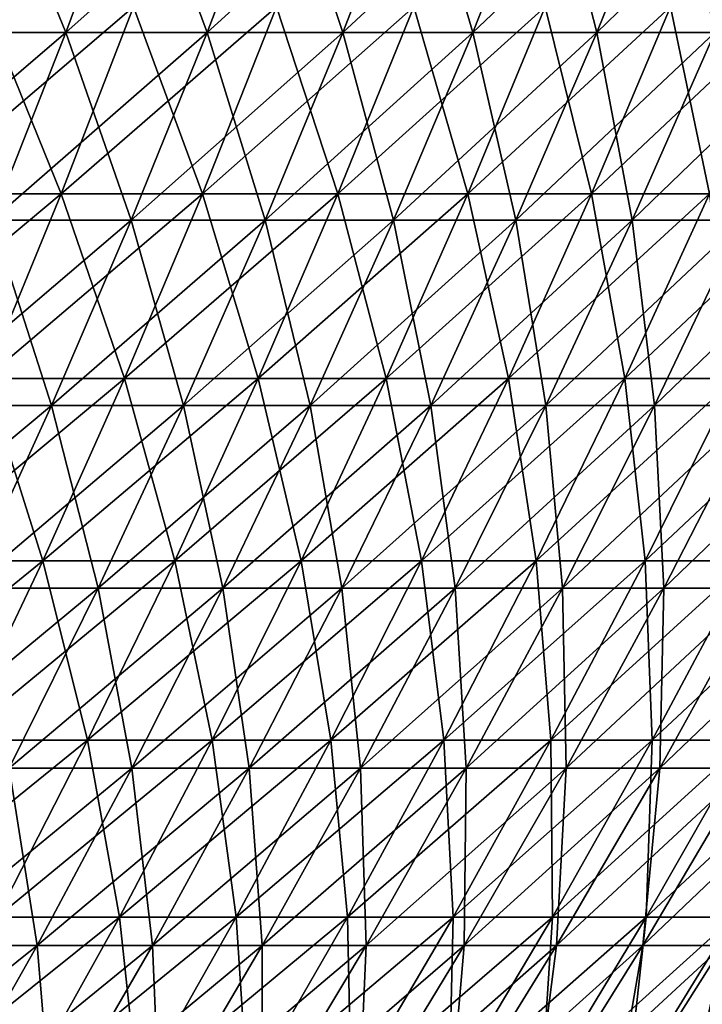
# Model space of a CAD drawing. Header units: millimetres. Extents: x -250 to 250, y 3898 to 4150.
# Tile 532 of 558: x 172 to 192, y 4012 to 4041. Entities that reach past the tile are written whole.
import ezdxf

# ---------------------------------------------------------------- set-up
doc = ezdxf.new("R2010")
doc.units = ezdxf.units.MM
doc.header["$LTSCALE"] = 5.599365
for name, color, linetype in [('2', 7, 'CONTINUOUS'), ('3', 7, 'CONTINUOUS'), ('4', 7, 'CONTINUOUS'), ('5', 7, 'CONTINUOUS')]:
    doc.layers.add(name, color=color, linetype=linetype)

msp = doc.modelspace()

# ---------------------------------------------------------------- linework, layer by layer
at = {"layer": '2', "color": 251, "linetype": 'Continuous', "true_color": 0x504f50}
for points in [[(173.31, 4035.92, -139.462), (168.933, 4035.92, -144.733), (175.472, 4041.504, -141.202), (173.31, 4035.92, -139.462)], [(175.472, 4041.504, -141.202), (168.933, 4035.92, -144.733), (171.041, 4041.504, -146.539), (175.472, 4041.504, -141.202)], [(177.522, 4035.92, -134.059), (173.31, 4035.92, -139.462), (179.737, 4041.504, -135.731), (177.522, 4035.92, -134.059)], [(179.737, 4041.504, -135.731), (173.31, 4035.92, -139.462), (175.472, 4041.504, -141.202), (179.737, 4041.504, -135.731)], [(181.566, 4035.92, -128.528), (177.522, 4035.92, -134.059), (183.832, 4041.504, -130.132), (181.566, 4035.92, -128.528)], [(183.832, 4041.504, -130.132), (177.522, 4035.92, -134.059), (179.737, 4041.504, -135.731), (183.832, 4041.504, -130.132)], [(185.438, 4035.92, -122.876), (181.566, 4035.92, -128.528), (187.752, 4041.504, -124.409), (185.438, 4035.92, -122.876)], [(187.752, 4041.504, -124.409), (181.566, 4035.92, -128.528), (183.832, 4041.504, -130.132), (187.752, 4041.504, -124.409)], [(189.134, 4035.92, -117.107), (185.438, 4035.92, -122.876), (191.494, 4041.504, -118.568), (189.134, 4035.92, -117.107)], [(191.494, 4041.504, -118.568), (185.438, 4035.92, -122.876), (187.752, 4041.504, -124.409), (191.494, 4041.504, -118.568)], [(192.651, 4035.92, -111.227), (189.134, 4035.92, -117.107), (195.055, 4041.504, -112.615), (192.651, 4035.92, -111.227)], [(195.055, 4041.504, -112.615), (189.134, 4035.92, -117.107), (191.494, 4041.504, -118.568), (195.055, 4041.504, -112.615)], [(171.039, 4030.408, -137.635), (166.72, 4030.408, -142.837), (173.31, 4035.92, -139.462), (171.039, 4030.408, -137.635)], [(173.31, 4035.92, -139.462), (166.72, 4030.408, -142.837), (168.933, 4035.92, -144.733), (173.31, 4035.92, -139.462)], [(175.197, 4030.408, -132.302), (171.039, 4030.408, -137.635), (177.522, 4035.92, -134.059), (175.197, 4030.408, -132.302)], [(177.522, 4035.92, -134.059), (171.039, 4030.408, -137.635), (173.31, 4035.92, -139.462), (177.522, 4035.92, -134.059)], [(179.188, 4030.408, -126.844), (175.197, 4030.408, -132.302), (181.566, 4035.92, -128.528), (179.188, 4030.408, -126.844)], [(181.566, 4035.92, -128.528), (175.197, 4030.408, -132.302), (177.522, 4035.92, -134.059), (181.566, 4035.92, -128.528)], [(183.009, 4030.408, -121.266), (179.188, 4030.408, -126.844), (185.438, 4035.92, -122.876), (183.009, 4030.408, -121.266)], [(185.438, 4035.92, -122.876), (179.188, 4030.408, -126.844), (181.566, 4035.92, -128.528), (185.438, 4035.92, -122.876)], [(186.657, 4030.408, -115.573), (183.009, 4030.408, -121.266), (189.134, 4035.92, -117.107), (186.657, 4030.408, -115.573)], [(189.134, 4035.92, -117.107), (183.009, 4030.408, -121.266), (185.438, 4035.92, -122.876), (189.134, 4035.92, -117.107)], [(190.127, 4030.408, -109.77), (186.657, 4030.408, -115.573), (192.651, 4035.92, -111.227), (190.127, 4030.408, -109.77)], [(192.651, 4035.92, -111.227), (186.657, 4030.408, -115.573), (189.134, 4035.92, -117.107), (192.651, 4035.92, -111.227)], [(193.417, 4030.408, -103.863), (190.127, 4030.408, -109.77), (195.985, 4035.92, -105.242), (193.417, 4030.408, -103.863)], [(195.985, 4035.92, -105.242), (190.127, 4030.408, -109.77), (192.651, 4035.92, -111.227), (195.985, 4035.92, -105.242)], [(172.762, 4024.971, -130.464), (168.663, 4024.971, -135.722), (175.197, 4030.408, -132.302), (172.762, 4024.971, -130.464)], [(175.197, 4030.408, -132.302), (168.663, 4024.971, -135.722), (171.039, 4030.408, -137.635), (175.197, 4030.408, -132.302)], [(176.698, 4024.971, -125.082), (172.762, 4024.971, -130.464), (179.188, 4030.408, -126.844), (176.698, 4024.971, -125.082)], [(179.188, 4030.408, -126.844), (172.762, 4024.971, -130.464), (175.197, 4030.408, -132.302), (179.188, 4030.408, -126.844)], [(180.466, 4024.971, -119.581), (176.698, 4024.971, -125.082), (183.009, 4030.408, -121.266), (180.466, 4024.971, -119.581)], [(183.009, 4030.408, -121.266), (176.698, 4024.971, -125.082), (179.188, 4030.408, -126.844), (183.009, 4030.408, -121.266)], [(184.063, 4024.971, -113.967), (180.466, 4024.971, -119.581), (186.657, 4030.408, -115.573), (184.063, 4024.971, -113.967)], [(186.657, 4030.408, -115.573), (180.466, 4024.971, -119.581), (183.009, 4030.408, -121.266), (186.657, 4030.408, -115.573)], [(187.485, 4024.971, -108.245), (184.063, 4024.971, -113.967), (190.127, 4030.408, -109.77), (187.485, 4024.971, -108.245)], [(190.127, 4030.408, -109.77), (184.063, 4024.971, -113.967), (186.657, 4030.408, -115.573), (190.127, 4030.408, -109.77)], [(190.73, 4024.971, -102.42), (187.485, 4024.971, -108.245), (193.417, 4030.408, -103.863), (190.73, 4024.971, -102.42)], [(193.417, 4030.408, -103.863), (187.485, 4024.971, -108.245), (190.127, 4030.408, -109.77), (193.417, 4030.408, -103.863)], [(193.793, 4024.971, -96.498), (190.73, 4024.971, -102.42), (196.524, 4030.408, -97.857), (193.793, 4024.971, -96.498)], [(196.524, 4030.408, -97.857), (190.73, 4024.971, -102.42), (193.417, 4030.408, -103.863), (196.524, 4030.408, -97.857)], [(170.22, 4019.611, -128.544), (166.181, 4019.611, -133.725), (172.762, 4024.971, -130.464), (170.22, 4019.611, -128.544)], [(172.762, 4024.971, -130.464), (166.181, 4019.611, -133.725), (168.663, 4024.971, -135.722), (172.762, 4024.971, -130.464)], [(174.098, 4019.611, -123.241), (170.22, 4019.611, -128.544), (176.698, 4024.971, -125.082), (174.098, 4019.611, -123.241)], [(176.698, 4024.971, -125.082), (170.22, 4019.611, -128.544), (172.762, 4024.971, -130.464), (176.698, 4024.971, -125.082)], [(177.811, 4019.611, -117.822), (174.098, 4019.611, -123.241), (180.466, 4024.971, -119.581), (177.811, 4019.611, -117.822)], [(180.466, 4024.971, -119.581), (174.098, 4019.611, -123.241), (176.698, 4024.971, -125.082), (180.466, 4024.971, -119.581)], [(181.355, 4019.611, -112.29), (177.811, 4019.611, -117.822), (184.063, 4024.971, -113.967), (181.355, 4019.611, -112.29)], [(184.063, 4024.971, -113.967), (177.811, 4019.611, -117.822), (180.466, 4024.971, -119.581), (184.063, 4024.971, -113.967)], [(184.727, 4019.611, -106.652), (181.355, 4019.611, -112.29), (187.485, 4024.971, -108.245), (184.727, 4019.611, -106.652)], [(187.485, 4024.971, -108.245), (181.355, 4019.611, -112.29), (184.063, 4024.971, -113.967), (187.485, 4024.971, -108.245)], [(187.923, 4019.611, -100.913), (184.727, 4019.611, -106.652), (190.73, 4024.971, -102.42), (187.923, 4019.611, -100.913)], [(190.73, 4024.971, -102.42), (184.727, 4019.611, -106.652), (187.485, 4024.971, -108.245), (190.73, 4024.971, -102.42)], [(190.942, 4019.611, -95.078), (187.923, 4019.611, -100.913), (193.793, 4024.971, -96.498), (190.942, 4019.611, -95.078)], [(193.793, 4024.971, -96.498), (187.923, 4019.611, -100.913), (190.73, 4024.971, -102.42), (193.793, 4024.971, -96.498)], [(193.779, 4019.611, -89.153), (190.942, 4019.611, -95.078), (196.673, 4024.971, -90.484), (193.779, 4019.611, -89.153)], [(196.673, 4024.971, -90.484), (190.942, 4019.611, -95.078), (193.793, 4024.971, -96.498), (196.673, 4024.971, -90.484)], [(171.39, 4014.332, -121.324), (167.572, 4014.332, -126.545), (174.098, 4019.611, -123.241), (171.39, 4014.332, -121.324)], [(174.098, 4019.611, -123.241), (167.572, 4014.332, -126.545), (170.22, 4019.611, -128.544), (174.098, 4019.611, -123.241)], [(175.045, 4014.332, -115.989), (171.39, 4014.332, -121.324), (177.811, 4019.611, -117.822), (175.045, 4014.332, -115.989)], [(177.811, 4019.611, -117.822), (171.39, 4014.332, -121.324), (174.098, 4019.611, -123.241), (177.811, 4019.611, -117.822)], [(178.534, 4014.332, -110.543), (175.045, 4014.332, -115.989), (181.355, 4019.611, -112.29), (178.534, 4014.332, -110.543)], [(181.355, 4019.611, -112.29), (175.045, 4014.332, -115.989), (177.811, 4019.611, -117.822), (181.355, 4019.611, -112.29)], [(181.853, 4014.332, -104.993), (178.534, 4014.332, -110.543), (184.727, 4019.611, -106.652), (181.853, 4014.332, -104.993)], [(184.727, 4019.611, -106.652), (178.534, 4014.332, -110.543), (181.355, 4019.611, -112.29), (184.727, 4019.611, -106.652)], [(185, 4014.332, -99.343), (181.853, 4014.332, -104.993), (187.923, 4019.611, -100.913), (185, 4014.332, -99.343)], [(187.923, 4019.611, -100.913), (181.853, 4014.332, -104.993), (184.727, 4019.611, -106.652), (187.923, 4019.611, -100.913)], [(187.972, 4014.332, -93.599), (185, 4014.332, -99.343), (190.942, 4019.611, -95.078), (187.972, 4014.332, -93.599)], [(190.942, 4019.611, -95.078), (185, 4014.332, -99.343), (187.923, 4019.611, -100.913), (190.942, 4019.611, -95.078)], [(190.765, 4014.332, -87.766), (187.972, 4014.332, -93.599), (193.779, 4019.611, -89.153), (190.765, 4014.332, -87.766)], [(193.779, 4019.611, -89.153), (187.972, 4014.332, -93.599), (190.942, 4019.611, -95.078), (193.779, 4019.611, -89.153)], [(193.377, 4014.332, -81.85), (190.765, 4014.332, -87.766), (196.433, 4019.611, -83.143), (193.377, 4014.332, -81.85)], [(196.433, 4019.611, -83.143), (190.765, 4014.332, -87.766), (193.779, 4019.611, -89.153), (196.433, 4019.611, -83.143)], [(172.17, 4009.137, -114.084), (168.575, 4009.137, -119.332), (175.045, 4014.332, -115.989), (172.17, 4009.137, -114.084)], [(175.045, 4014.332, -115.989), (168.575, 4009.137, -119.332), (171.39, 4014.332, -121.324), (175.045, 4014.332, -115.989)], [(175.602, 4009.137, -108.728), (172.17, 4009.137, -114.084), (178.534, 4014.332, -110.543), (175.602, 4009.137, -108.728)], [(178.534, 4014.332, -110.543), (172.17, 4009.137, -114.084), (175.045, 4014.332, -115.989), (178.534, 4014.332, -110.543)], [(178.867, 4009.137, -103.269), (175.602, 4009.137, -108.728), (181.853, 4014.332, -104.993), (178.867, 4009.137, -103.269)], [(181.853, 4014.332, -104.993), (175.602, 4009.137, -108.728), (178.534, 4014.332, -110.543), (181.853, 4014.332, -104.993)], [(181.962, 4009.137, -97.711), (178.867, 4009.137, -103.269), (185, 4014.332, -99.343), (181.962, 4009.137, -97.711)], [(185, 4014.332, -99.343), (178.867, 4009.137, -103.269), (181.853, 4014.332, -104.993), (185, 4014.332, -99.343)], [(184.885, 4009.137, -92.062), (181.962, 4009.137, -97.711), (187.972, 4014.332, -93.599), (184.885, 4009.137, -92.062)], [(187.972, 4014.332, -93.599), (181.962, 4009.137, -97.711), (185, 4014.332, -99.343), (187.972, 4014.332, -93.599)], [(187.632, 4009.137, -86.324), (184.885, 4009.137, -92.062), (190.765, 4014.332, -87.766), (187.632, 4009.137, -86.324)], [(190.765, 4014.332, -87.766), (184.885, 4009.137, -92.062), (187.972, 4014.332, -93.599), (190.765, 4014.332, -87.766)], [(190.201, 4009.137, -80.505), (187.632, 4009.137, -86.324), (193.377, 4014.332, -81.85), (190.201, 4009.137, -80.505)], [(193.377, 4014.332, -81.85), (187.632, 4009.137, -86.324), (190.765, 4014.332, -87.766), (193.377, 4014.332, -81.85)], [(192.59, 4009.137, -74.61), (190.201, 4009.137, -80.505), (195.806, 4014.332, -75.856), (192.59, 4009.137, -74.61)], [(195.806, 4014.332, -75.856), (190.201, 4009.137, -80.505), (193.377, 4014.332, -81.85), (195.806, 4014.332, -75.856)]]:
    msp.add_3dface(points, dxfattribs=at)
at = {"layer": '3', "color": 251, "linetype": 'Continuous', "true_color": 0x504f50}
for points in [[(168.933, 4035.92, 144.733), (173.31, 4035.92, 139.462), (171.041, 4041.504, 146.539), (168.933, 4035.92, 144.733)], [(171.041, 4041.504, 146.539), (173.31, 4035.92, 139.462), (175.472, 4041.504, 141.202), (171.041, 4041.504, 146.539)], [(173.31, 4035.92, 139.462), (177.522, 4035.92, 134.059), (175.472, 4041.504, 141.202), (173.31, 4035.92, 139.462)], [(175.472, 4041.504, 141.202), (177.522, 4035.92, 134.059), (179.737, 4041.504, 135.731), (175.472, 4041.504, 141.202)], [(177.522, 4035.92, 134.059), (181.566, 4035.92, 128.528), (179.737, 4041.504, 135.731), (177.522, 4035.92, 134.059)], [(179.737, 4041.504, 135.731), (181.566, 4035.92, 128.528), (183.832, 4041.504, 130.132), (179.737, 4041.504, 135.731)], [(181.566, 4035.92, 128.528), (185.438, 4035.92, 122.876), (183.832, 4041.504, 130.132), (181.566, 4035.92, 128.528)], [(183.832, 4041.504, 130.132), (185.438, 4035.92, 122.876), (187.752, 4041.504, 124.409), (183.832, 4041.504, 130.132)], [(185.438, 4035.92, 122.876), (189.134, 4035.92, 117.107), (187.752, 4041.504, 124.409), (185.438, 4035.92, 122.876)], [(187.752, 4041.504, 124.409), (189.134, 4035.92, 117.107), (191.494, 4041.504, 118.568), (187.752, 4041.504, 124.409)], [(189.134, 4035.92, 117.107), (192.651, 4035.92, 111.227), (191.494, 4041.504, 118.568), (189.134, 4035.92, 117.107)], [(191.494, 4041.504, 118.568), (192.651, 4035.92, 111.227), (195.055, 4041.504, 112.615), (191.494, 4041.504, 118.568)], [(168.933, 4035.92, 144.733), (171.039, 4030.408, 137.635), (173.31, 4035.92, 139.462), (168.933, 4035.92, 144.733)], [(171.039, 4030.408, 137.635), (175.197, 4030.408, 132.302), (173.31, 4035.92, 139.462), (171.039, 4030.408, 137.635)], [(173.31, 4035.92, 139.462), (175.197, 4030.408, 132.302), (177.522, 4035.92, 134.059), (173.31, 4035.92, 139.462)], [(175.197, 4030.408, 132.302), (179.188, 4030.408, 126.844), (177.522, 4035.92, 134.059), (175.197, 4030.408, 132.302)], [(177.522, 4035.92, 134.059), (179.188, 4030.408, 126.844), (181.566, 4035.92, 128.528), (177.522, 4035.92, 134.059)], [(179.188, 4030.408, 126.844), (183.009, 4030.408, 121.266), (181.566, 4035.92, 128.528), (179.188, 4030.408, 126.844)], [(181.566, 4035.92, 128.528), (183.009, 4030.408, 121.266), (185.438, 4035.92, 122.876), (181.566, 4035.92, 128.528)], [(183.009, 4030.408, 121.266), (186.657, 4030.408, 115.573), (185.438, 4035.92, 122.876), (183.009, 4030.408, 121.266)], [(185.438, 4035.92, 122.876), (186.657, 4030.408, 115.573), (189.134, 4035.92, 117.107), (185.438, 4035.92, 122.876)], [(186.657, 4030.408, 115.573), (190.127, 4030.408, 109.77), (189.134, 4035.92, 117.107), (186.657, 4030.408, 115.573)], [(189.134, 4035.92, 117.107), (190.127, 4030.408, 109.77), (192.651, 4035.92, 111.227), (189.134, 4035.92, 117.107)], [(190.127, 4030.408, 109.77), (193.417, 4030.408, 103.863), (192.651, 4035.92, 111.227), (190.127, 4030.408, 109.77)], [(168.663, 4024.971, 135.722), (172.762, 4024.971, 130.464), (171.039, 4030.408, 137.635), (168.663, 4024.971, 135.722)], [(171.039, 4030.408, 137.635), (172.762, 4024.971, 130.464), (175.197, 4030.408, 132.302), (171.039, 4030.408, 137.635)], [(172.762, 4024.971, 130.464), (176.698, 4024.971, 125.082), (175.197, 4030.408, 132.302), (172.762, 4024.971, 130.464)], [(175.197, 4030.408, 132.302), (176.698, 4024.971, 125.082), (179.188, 4030.408, 126.844), (175.197, 4030.408, 132.302)], [(176.698, 4024.971, 125.082), (180.466, 4024.971, 119.581), (179.188, 4030.408, 126.844), (176.698, 4024.971, 125.082)], [(179.188, 4030.408, 126.844), (180.466, 4024.971, 119.581), (183.009, 4030.408, 121.266), (179.188, 4030.408, 126.844)], [(180.466, 4024.971, 119.581), (184.063, 4024.971, 113.967), (183.009, 4030.408, 121.266), (180.466, 4024.971, 119.581)], [(183.009, 4030.408, 121.266), (184.063, 4024.971, 113.967), (186.657, 4030.408, 115.573), (183.009, 4030.408, 121.266)], [(184.063, 4024.971, 113.967), (187.485, 4024.971, 108.245), (186.657, 4030.408, 115.573), (184.063, 4024.971, 113.967)], [(186.657, 4030.408, 115.573), (187.485, 4024.971, 108.245), (190.127, 4030.408, 109.77), (186.657, 4030.408, 115.573)], [(187.485, 4024.971, 108.245), (190.73, 4024.971, 102.42), (190.127, 4030.408, 109.77), (187.485, 4024.971, 108.245)], [(190.127, 4030.408, 109.77), (190.73, 4024.971, 102.42), (193.417, 4030.408, 103.863), (190.127, 4030.408, 109.77)], [(190.73, 4024.971, 102.42), (193.793, 4024.971, 96.498), (193.417, 4030.408, 103.863), (190.73, 4024.971, 102.42)], [(168.663, 4024.971, 135.722), (170.22, 4019.611, 128.544), (172.762, 4024.971, 130.464), (168.663, 4024.971, 135.722)], [(170.22, 4019.611, 128.544), (174.098, 4019.611, 123.241), (172.762, 4024.971, 130.464), (170.22, 4019.611, 128.544)], [(172.762, 4024.971, 130.464), (174.098, 4019.611, 123.241), (176.698, 4024.971, 125.082), (172.762, 4024.971, 130.464)], [(174.098, 4019.611, 123.241), (177.811, 4019.611, 117.822), (176.698, 4024.971, 125.082), (174.098, 4019.611, 123.241)], [(176.698, 4024.971, 125.082), (177.811, 4019.611, 117.822), (180.466, 4024.971, 119.581), (176.698, 4024.971, 125.082)], [(177.811, 4019.611, 117.822), (181.355, 4019.611, 112.29), (180.466, 4024.971, 119.581), (177.811, 4019.611, 117.822)], [(180.466, 4024.971, 119.581), (181.355, 4019.611, 112.29), (184.063, 4024.971, 113.967), (180.466, 4024.971, 119.581)], [(181.355, 4019.611, 112.29), (184.727, 4019.611, 106.652), (184.063, 4024.971, 113.967), (181.355, 4019.611, 112.29)], [(184.063, 4024.971, 113.967), (184.727, 4019.611, 106.652), (187.485, 4024.971, 108.245), (184.063, 4024.971, 113.967)], [(184.727, 4019.611, 106.652), (187.923, 4019.611, 100.913), (187.485, 4024.971, 108.245), (184.727, 4019.611, 106.652)], [(187.485, 4024.971, 108.245), (187.923, 4019.611, 100.913), (190.73, 4024.971, 102.42), (187.485, 4024.971, 108.245)], [(187.923, 4019.611, 100.913), (190.942, 4019.611, 95.078), (190.73, 4024.971, 102.42), (187.923, 4019.611, 100.913)], [(190.73, 4024.971, 102.42), (190.942, 4019.611, 95.078), (193.793, 4024.971, 96.498), (190.73, 4024.971, 102.42)], [(190.942, 4019.611, 95.078), (193.779, 4019.611, 89.153), (193.793, 4024.971, 96.498), (190.942, 4019.611, 95.078)], [(170.22, 4019.611, 128.544), (171.39, 4014.332, 121.324), (174.098, 4019.611, 123.241), (170.22, 4019.611, 128.544)], [(171.39, 4014.332, 121.324), (175.045, 4014.332, 115.989), (174.098, 4019.611, 123.241), (171.39, 4014.332, 121.324)], [(174.098, 4019.611, 123.241), (175.045, 4014.332, 115.989), (177.811, 4019.611, 117.822), (174.098, 4019.611, 123.241)], [(175.045, 4014.332, 115.989), (178.534, 4014.332, 110.543), (177.811, 4019.611, 117.822), (175.045, 4014.332, 115.989)], [(177.811, 4019.611, 117.822), (178.534, 4014.332, 110.543), (181.355, 4019.611, 112.29), (177.811, 4019.611, 117.822)], [(178.534, 4014.332, 110.543), (181.853, 4014.332, 104.993), (181.355, 4019.611, 112.29), (178.534, 4014.332, 110.543)], [(181.355, 4019.611, 112.29), (181.853, 4014.332, 104.993), (184.727, 4019.611, 106.652), (181.355, 4019.611, 112.29)], [(181.853, 4014.332, 104.993), (185, 4014.332, 99.343), (184.727, 4019.611, 106.652), (181.853, 4014.332, 104.993)], [(184.727, 4019.611, 106.652), (185, 4014.332, 99.343), (187.923, 4019.611, 100.913), (184.727, 4019.611, 106.652)], [(185, 4014.332, 99.343), (187.972, 4014.332, 93.599), (187.923, 4019.611, 100.913), (185, 4014.332, 99.343)], [(187.923, 4019.611, 100.913), (187.972, 4014.332, 93.599), (190.942, 4019.611, 95.078), (187.923, 4019.611, 100.913)], [(187.972, 4014.332, 93.599), (190.765, 4014.332, 87.766), (190.942, 4019.611, 95.078), (187.972, 4014.332, 93.599)], [(190.765, 4014.332, 87.766), (193.377, 4014.332, 81.85), (193.779, 4019.611, 89.153), (190.765, 4014.332, 87.766)], [(190.942, 4019.611, 95.078), (190.765, 4014.332, 87.766), (193.779, 4019.611, 89.153), (190.942, 4019.611, 95.078)], [(168.575, 4009.137, 119.332), (172.17, 4009.137, 114.084), (171.39, 4014.332, 121.324), (168.575, 4009.137, 119.332)], [(171.39, 4014.332, 121.324), (172.17, 4009.137, 114.084), (175.045, 4014.332, 115.989), (171.39, 4014.332, 121.324)], [(172.17, 4009.137, 114.084), (175.602, 4009.137, 108.728), (175.045, 4014.332, 115.989), (172.17, 4009.137, 114.084)], [(175.045, 4014.332, 115.989), (175.602, 4009.137, 108.728), (178.534, 4014.332, 110.543), (175.045, 4014.332, 115.989)], [(175.602, 4009.137, 108.728), (178.867, 4009.137, 103.269), (178.534, 4014.332, 110.543), (175.602, 4009.137, 108.728)], [(178.534, 4014.332, 110.543), (178.867, 4009.137, 103.269), (181.853, 4014.332, 104.993), (178.534, 4014.332, 110.543)], [(178.867, 4009.137, 103.269), (181.962, 4009.137, 97.711), (181.853, 4014.332, 104.993), (178.867, 4009.137, 103.269)], [(181.853, 4014.332, 104.993), (181.962, 4009.137, 97.711), (185, 4014.332, 99.343), (181.853, 4014.332, 104.993)], [(181.962, 4009.137, 97.711), (184.885, 4009.137, 92.062), (185, 4014.332, 99.343), (181.962, 4009.137, 97.711)], [(184.885, 4009.137, 92.062), (187.632, 4009.137, 86.324), (187.972, 4014.332, 93.599), (184.885, 4009.137, 92.062)], [(185, 4014.332, 99.343), (184.885, 4009.137, 92.062), (187.972, 4014.332, 93.599), (185, 4014.332, 99.343)], [(187.632, 4009.137, 86.324), (190.201, 4009.137, 80.505), (190.765, 4014.332, 87.766), (187.632, 4009.137, 86.324)], [(187.972, 4014.332, 93.599), (187.632, 4009.137, 86.324), (190.765, 4014.332, 87.766), (187.972, 4014.332, 93.599)], [(190.201, 4009.137, 80.505), (192.59, 4009.137, 74.61), (193.377, 4014.332, 81.85), (190.201, 4009.137, 80.505)], [(190.765, 4014.332, 87.766), (190.201, 4009.137, 80.505), (193.377, 4014.332, 81.85), (190.765, 4014.332, 87.766)]]:
    msp.add_3dface(points, dxfattribs=at)
at = {"layer": '4', "color": 155, "linetype": 'Continuous', "true_color": 0x4a708c}
for points in [[(173.452, 4040.744, 139.576), (169.071, 4040.744, 144.852), (175.554, 4046.422, 141.267), (173.452, 4040.744, 139.576)], [(175.554, 4046.422, 141.267), (169.071, 4040.744, 144.852), (171.12, 4046.422, 146.607), (175.554, 4046.422, 141.267)], [(177.668, 4040.744, 134.169), (173.452, 4040.744, 139.576), (179.821, 4046.422, 135.794), (177.668, 4040.744, 134.169)], [(179.821, 4046.422, 135.794), (173.452, 4040.744, 139.576), (175.554, 4046.422, 141.267), (179.821, 4046.422, 135.794)], [(181.715, 4040.744, 128.634), (177.668, 4040.744, 134.169), (183.917, 4046.422, 130.192), (181.715, 4040.744, 128.634)], [(183.917, 4046.422, 130.192), (177.668, 4040.744, 134.169), (179.821, 4046.422, 135.794), (183.917, 4046.422, 130.192)], [(185.591, 4040.744, 122.977), (181.715, 4040.744, 128.634), (187.839, 4046.422, 124.467), (185.591, 4040.744, 122.977)], [(187.839, 4046.422, 124.467), (181.715, 4040.744, 128.634), (183.917, 4046.422, 130.192), (187.839, 4046.422, 124.467)], [(189.29, 4040.744, 117.203), (185.591, 4040.744, 122.977), (191.583, 4046.422, 118.623), (189.29, 4040.744, 117.203)], [(191.583, 4046.422, 118.623), (185.591, 4040.744, 122.977), (187.839, 4046.422, 124.467), (191.583, 4046.422, 118.623)], [(192.809, 4040.744, 111.318), (189.29, 4040.744, 117.203), (195.145, 4046.422, 112.667), (192.809, 4040.744, 111.318)], [(195.145, 4046.422, 112.667), (189.29, 4040.744, 117.203), (191.583, 4046.422, 118.623), (195.145, 4046.422, 112.667)], [(171.239, 4035.137, 137.796), (166.914, 4035.137, 143.004), (173.452, 4040.744, 139.576), (171.239, 4035.137, 137.796)], [(173.452, 4040.744, 139.576), (166.914, 4035.137, 143.004), (169.071, 4040.744, 144.852), (173.452, 4040.744, 139.576)], [(175.401, 4035.137, 132.457), (171.239, 4035.137, 137.796), (177.668, 4040.744, 134.169), (175.401, 4035.137, 132.457)], [(177.668, 4040.744, 134.169), (171.239, 4035.137, 137.796), (173.452, 4040.744, 139.576), (177.668, 4040.744, 134.169)], [(179.397, 4035.137, 126.993), (175.401, 4035.137, 132.457), (181.715, 4040.744, 128.634), (179.397, 4035.137, 126.993)], [(181.715, 4040.744, 128.634), (175.401, 4035.137, 132.457), (177.668, 4040.744, 134.169), (181.715, 4040.744, 128.634)], [(183.223, 4035.137, 121.408), (179.397, 4035.137, 126.993), (185.591, 4040.744, 122.977), (183.223, 4035.137, 121.408)], [(185.591, 4040.744, 122.977), (179.397, 4035.137, 126.993), (181.715, 4040.744, 128.634), (185.591, 4040.744, 122.977)], [(186.875, 4035.137, 115.708), (183.223, 4035.137, 121.408), (189.29, 4040.744, 117.203), (186.875, 4035.137, 115.708)], [(189.29, 4040.744, 117.203), (183.223, 4035.137, 121.408), (185.591, 4040.744, 122.977), (189.29, 4040.744, 117.203)], [(190.349, 4035.137, 109.898), (186.875, 4035.137, 115.708), (192.809, 4040.744, 111.318), (190.349, 4035.137, 109.898)], [(192.809, 4040.744, 111.318), (186.875, 4035.137, 115.708), (189.29, 4040.744, 117.203), (192.809, 4040.744, 111.318)], [(193.643, 4035.137, 103.984), (190.349, 4035.137, 109.898), (196.146, 4040.744, 105.328), (193.643, 4035.137, 103.984)], [(196.146, 4040.744, 105.328), (190.349, 4035.137, 109.898), (192.809, 4040.744, 111.318), (196.146, 4040.744, 105.328)], [(173.022, 4029.603, 130.66), (168.916, 4029.603, 135.926), (175.401, 4035.137, 132.457), (173.022, 4029.603, 130.66)], [(175.401, 4035.137, 132.457), (168.916, 4029.603, 135.926), (171.239, 4035.137, 137.796), (175.401, 4035.137, 132.457)], [(176.963, 4029.603, 125.27), (173.022, 4029.603, 130.66), (179.397, 4035.137, 126.993), (176.963, 4029.603, 125.27)], [(179.397, 4035.137, 126.993), (173.022, 4029.603, 130.66), (175.401, 4035.137, 132.457), (179.397, 4035.137, 126.993)], [(180.737, 4029.603, 119.761), (176.963, 4029.603, 125.27), (183.223, 4035.137, 121.408), (180.737, 4029.603, 119.761)], [(183.223, 4035.137, 121.408), (176.963, 4029.603, 125.27), (179.397, 4035.137, 126.993), (183.223, 4035.137, 121.408)], [(184.34, 4029.603, 114.138), (180.737, 4029.603, 119.761), (186.875, 4035.137, 115.708), (184.34, 4029.603, 114.138)], [(186.875, 4035.137, 115.708), (180.737, 4029.603, 119.761), (183.223, 4035.137, 121.408), (186.875, 4035.137, 115.708)], [(187.767, 4029.603, 108.407), (184.34, 4029.603, 114.138), (190.349, 4035.137, 109.898), (187.767, 4029.603, 108.407)], [(190.349, 4035.137, 109.898), (184.34, 4029.603, 114.138), (186.875, 4035.137, 115.708), (190.349, 4035.137, 109.898)], [(191.016, 4029.603, 102.574), (187.767, 4029.603, 108.407), (193.643, 4035.137, 103.984), (191.016, 4029.603, 102.574)], [(193.643, 4035.137, 103.984), (187.767, 4029.603, 108.407), (190.349, 4035.137, 109.898), (193.643, 4035.137, 103.984)], [(194.085, 4029.603, 96.643), (191.016, 4029.603, 102.574), (196.754, 4035.137, 97.972), (194.085, 4029.603, 96.643)], [(196.754, 4035.137, 97.972), (191.016, 4029.603, 102.574), (193.643, 4035.137, 103.984), (196.754, 4035.137, 97.972)], [(170.531, 4024.147, 128.779), (166.485, 4024.147, 133.97), (173.022, 4029.603, 130.66), (170.531, 4024.147, 128.779)], [(173.022, 4029.603, 130.66), (166.485, 4024.147, 133.97), (168.916, 4029.603, 135.926), (173.022, 4029.603, 130.66)], [(174.416, 4024.147, 123.467), (170.531, 4024.147, 128.779), (176.963, 4029.603, 125.27), (174.416, 4024.147, 123.467)], [(176.963, 4029.603, 125.27), (170.531, 4024.147, 128.779), (173.022, 4029.603, 130.66), (176.963, 4029.603, 125.27)], [(178.136, 4024.147, 118.037), (174.416, 4024.147, 123.467), (180.737, 4029.603, 119.761), (178.136, 4024.147, 118.037)], [(180.737, 4029.603, 119.761), (174.416, 4024.147, 123.467), (176.963, 4029.603, 125.27), (180.737, 4029.603, 119.761)], [(181.686, 4024.147, 112.495), (178.136, 4024.147, 118.037), (184.34, 4029.603, 114.138), (181.686, 4024.147, 112.495)], [(184.34, 4029.603, 114.138), (178.136, 4024.147, 118.037), (180.737, 4029.603, 119.761), (184.34, 4029.603, 114.138)], [(185.064, 4024.147, 106.847), (181.686, 4024.147, 112.495), (187.767, 4029.603, 108.407), (185.064, 4024.147, 106.847)], [(187.767, 4029.603, 108.407), (181.686, 4024.147, 112.495), (184.34, 4029.603, 114.138), (187.767, 4029.603, 108.407)], [(188.267, 4024.147, 101.097), (185.064, 4024.147, 106.847), (191.016, 4029.603, 102.574), (188.267, 4024.147, 101.097)], [(191.016, 4029.603, 102.574), (185.064, 4024.147, 106.847), (187.767, 4029.603, 108.407), (191.016, 4029.603, 102.574)], [(191.291, 4024.147, 95.251), (188.267, 4024.147, 101.097), (194.085, 4029.603, 96.643), (191.291, 4024.147, 95.251)], [(194.085, 4029.603, 96.643), (188.267, 4024.147, 101.097), (191.016, 4029.603, 102.574), (194.085, 4029.603, 96.643)], [(194.133, 4024.147, 89.316), (191.291, 4024.147, 95.251), (196.969, 4029.603, 90.62), (194.133, 4024.147, 89.316)], [(196.969, 4029.603, 90.62), (191.291, 4024.147, 95.251), (194.085, 4029.603, 96.643), (196.969, 4029.603, 90.62)], [(171.757, 4018.772, 121.584), (167.931, 4018.772, 126.816), (174.416, 4024.147, 123.467), (171.757, 4018.772, 121.584)], [(174.416, 4024.147, 123.467), (167.931, 4018.772, 126.816), (170.531, 4024.147, 128.779), (174.416, 4024.147, 123.467)], [(175.42, 4018.772, 116.237), (171.757, 4018.772, 121.584), (178.136, 4024.147, 118.037), (175.42, 4018.772, 116.237)], [(178.136, 4024.147, 118.037), (171.757, 4018.772, 121.584), (174.416, 4024.147, 123.467), (178.136, 4024.147, 118.037)], [(178.916, 4018.772, 110.78), (175.42, 4018.772, 116.237), (181.686, 4024.147, 112.495), (178.916, 4018.772, 110.78)], [(181.686, 4024.147, 112.495), (175.42, 4018.772, 116.237), (178.136, 4024.147, 118.037), (181.686, 4024.147, 112.495)], [(182.243, 4018.772, 105.218), (178.916, 4018.772, 110.78), (185.064, 4024.147, 106.847), (182.243, 4018.772, 105.218)], [(185.064, 4024.147, 106.847), (178.916, 4018.772, 110.78), (181.686, 4024.147, 112.495), (185.064, 4024.147, 106.847)], [(185.396, 4018.772, 99.556), (182.243, 4018.772, 105.218), (188.267, 4024.147, 101.097), (185.396, 4018.772, 99.556)], [(188.267, 4024.147, 101.097), (182.243, 4018.772, 105.218), (185.064, 4024.147, 106.847), (188.267, 4024.147, 101.097)], [(188.374, 4018.772, 93.799), (185.396, 4018.772, 99.556), (191.291, 4024.147, 95.251), (188.374, 4018.772, 93.799)], [(191.291, 4024.147, 95.251), (185.396, 4018.772, 99.556), (188.267, 4024.147, 101.097), (191.291, 4024.147, 95.251)], [(191.173, 4018.772, 87.954), (188.374, 4018.772, 93.799), (194.133, 4024.147, 89.316), (191.173, 4018.772, 87.954)], [(194.133, 4024.147, 89.316), (188.374, 4018.772, 93.799), (191.291, 4024.147, 95.251), (194.133, 4024.147, 89.316)], [(193.791, 4018.772, 82.025), (191.173, 4018.772, 87.954), (196.792, 4024.147, 83.295), (193.791, 4018.772, 82.025)], [(196.792, 4024.147, 83.295), (191.173, 4018.772, 87.954), (194.133, 4024.147, 89.316), (196.792, 4024.147, 83.295)], [(172.591, 4013.481, 114.363), (168.987, 4013.481, 119.624), (175.42, 4018.772, 116.237), (172.591, 4013.481, 114.363)], [(175.42, 4018.772, 116.237), (168.987, 4013.481, 119.624), (171.757, 4018.772, 121.584), (175.42, 4018.772, 116.237)], [(176.031, 4013.481, 108.994), (172.591, 4013.481, 114.363), (178.916, 4018.772, 110.78), (176.031, 4013.481, 108.994)], [(178.916, 4018.772, 110.78), (172.591, 4013.481, 114.363), (175.42, 4018.772, 116.237), (178.916, 4018.772, 110.78)], [(179.304, 4013.481, 103.521), (176.031, 4013.481, 108.994), (182.243, 4018.772, 105.218), (179.304, 4013.481, 103.521)], [(182.243, 4018.772, 105.218), (176.031, 4013.481, 108.994), (178.916, 4018.772, 110.78), (182.243, 4018.772, 105.218)], [(182.407, 4013.481, 97.95), (179.304, 4013.481, 103.521), (185.396, 4018.772, 99.556), (182.407, 4013.481, 97.95)], [(185.396, 4018.772, 99.556), (179.304, 4013.481, 103.521), (182.243, 4018.772, 105.218), (185.396, 4018.772, 99.556)], [(185.337, 4013.481, 92.287), (182.407, 4013.481, 97.95), (188.374, 4018.772, 93.799), (185.337, 4013.481, 92.287)], [(188.374, 4018.772, 93.799), (182.407, 4013.481, 97.95), (185.396, 4018.772, 99.556), (188.374, 4018.772, 93.799)], [(188.091, 4013.481, 86.535), (185.337, 4013.481, 92.287), (191.173, 4018.772, 87.954), (188.091, 4013.481, 86.535)], [(191.173, 4018.772, 87.954), (185.337, 4013.481, 92.287), (188.374, 4018.772, 93.799), (191.173, 4018.772, 87.954)], [(190.666, 4013.481, 80.702), (188.091, 4013.481, 86.535), (193.791, 4018.772, 82.025), (190.666, 4013.481, 80.702)], [(193.791, 4018.772, 82.025), (188.091, 4013.481, 86.535), (191.173, 4018.772, 87.954), (193.791, 4018.772, 82.025)], [(193.061, 4013.481, 74.792), (190.666, 4013.481, 80.702), (196.225, 4018.772, 76.018), (193.061, 4013.481, 74.792)], [(196.225, 4018.772, 76.018), (190.666, 4013.481, 80.702), (193.791, 4018.772, 82.025), (196.225, 4018.772, 76.018)], [(169.651, 4008.277, 112.415), (166.109, 4008.277, 117.586), (172.591, 4013.481, 114.363), (169.651, 4008.277, 112.415)], [(172.591, 4013.481, 114.363), (166.109, 4008.277, 117.586), (168.987, 4013.481, 119.624), (172.591, 4013.481, 114.363)], [(173.033, 4008.277, 107.137), (169.651, 4008.277, 112.415), (176.031, 4013.481, 108.994), (173.033, 4008.277, 107.137)], [(176.031, 4013.481, 108.994), (169.651, 4008.277, 112.415), (172.591, 4013.481, 114.363), (176.031, 4013.481, 108.994)], [(176.25, 4008.277, 101.758), (173.033, 4008.277, 107.137), (179.304, 4013.481, 103.521), (176.25, 4008.277, 101.758)], [(179.304, 4013.481, 103.521), (173.033, 4008.277, 107.137), (176.031, 4013.481, 108.994), (179.304, 4013.481, 103.521)], [(179.3, 4008.277, 96.282), (176.25, 4008.277, 101.758), (182.407, 4013.481, 97.95), (179.3, 4008.277, 96.282)], [(182.407, 4013.481, 97.95), (176.25, 4008.277, 101.758), (179.304, 4013.481, 103.521), (182.407, 4013.481, 97.95)], [(182.18, 4008.277, 90.715), (179.3, 4008.277, 96.282), (185.337, 4013.481, 92.287), (182.18, 4008.277, 90.715)], [(185.337, 4013.481, 92.287), (179.3, 4008.277, 96.282), (182.407, 4013.481, 97.95), (185.337, 4013.481, 92.287)], [(184.887, 4008.277, 85.061), (182.18, 4008.277, 90.715), (188.091, 4013.481, 86.535), (184.887, 4008.277, 85.061)], [(188.091, 4013.481, 86.535), (182.18, 4008.277, 90.715), (185.337, 4013.481, 92.287), (188.091, 4013.481, 86.535)], [(187.419, 4008.277, 79.328), (184.887, 4008.277, 85.061), (190.666, 4013.481, 80.702), (187.419, 4008.277, 79.328)], [(190.666, 4013.481, 80.702), (184.887, 4008.277, 85.061), (188.091, 4013.481, 86.535), (190.666, 4013.481, 80.702)], [(189.773, 4008.277, 73.518), (187.419, 4008.277, 79.328), (193.061, 4013.481, 74.792), (189.773, 4008.277, 73.518)], [(193.061, 4013.481, 74.792), (187.419, 4008.277, 79.328), (190.666, 4013.481, 80.702), (193.061, 4013.481, 74.792)], [(191.947, 4008.277, 67.639), (189.773, 4008.277, 73.518), (195.273, 4013.481, 68.811), (191.947, 4008.277, 67.639)], [(195.273, 4013.481, 68.811), (189.773, 4008.277, 73.518), (193.061, 4013.481, 74.792), (195.273, 4013.481, 68.811)], [(193.939, 4008.277, 61.696), (191.947, 4008.277, 67.639), (197.299, 4013.481, 62.765), (193.939, 4008.277, 61.696)], [(197.299, 4013.481, 62.765), (191.947, 4008.277, 67.639), (195.273, 4013.481, 68.811), (197.299, 4013.481, 62.765)]]:
    msp.add_3dface(points, dxfattribs=at)
at = {"layer": '5', "color": 155, "linetype": 'Continuous', "true_color": 0x4a708c}
for points in [[(169.071, 4040.744, -144.852), (173.452, 4040.744, -139.576), (171.12, 4046.422, -146.607), (169.071, 4040.744, -144.852)], [(171.12, 4046.422, -146.607), (173.452, 4040.744, -139.576), (175.554, 4046.422, -141.267), (171.12, 4046.422, -146.607)], [(173.452, 4040.744, -139.576), (177.668, 4040.744, -134.169), (175.554, 4046.422, -141.267), (173.452, 4040.744, -139.576)], [(175.554, 4046.422, -141.267), (177.668, 4040.744, -134.169), (179.821, 4046.422, -135.794), (175.554, 4046.422, -141.267)], [(177.668, 4040.744, -134.169), (181.715, 4040.744, -128.634), (179.821, 4046.422, -135.794), (177.668, 4040.744, -134.169)], [(179.821, 4046.422, -135.794), (181.715, 4040.744, -128.634), (183.917, 4046.422, -130.192), (179.821, 4046.422, -135.794)], [(181.715, 4040.744, -128.634), (185.591, 4040.744, -122.977), (183.917, 4046.422, -130.192), (181.715, 4040.744, -128.634)], [(183.917, 4046.422, -130.192), (185.591, 4040.744, -122.977), (187.839, 4046.422, -124.467), (183.917, 4046.422, -130.192)], [(185.591, 4040.744, -122.977), (189.29, 4040.744, -117.203), (187.839, 4046.422, -124.467), (185.591, 4040.744, -122.977)], [(187.839, 4046.422, -124.467), (189.29, 4040.744, -117.203), (191.583, 4046.422, -118.623), (187.839, 4046.422, -124.467)], [(189.29, 4040.744, -117.203), (192.809, 4040.744, -111.318), (191.583, 4046.422, -118.623), (189.29, 4040.744, -117.203)], [(191.583, 4046.422, -118.623), (192.809, 4040.744, -111.318), (195.145, 4046.422, -112.667), (191.583, 4046.422, -118.623)], [(169.071, 4040.744, -144.852), (171.239, 4035.137, -137.796), (173.452, 4040.744, -139.576), (169.071, 4040.744, -144.852)], [(171.239, 4035.137, -137.796), (175.401, 4035.137, -132.457), (173.452, 4040.744, -139.576), (171.239, 4035.137, -137.796)], [(173.452, 4040.744, -139.576), (175.401, 4035.137, -132.457), (177.668, 4040.744, -134.169), (173.452, 4040.744, -139.576)], [(175.401, 4035.137, -132.457), (179.397, 4035.137, -126.993), (177.668, 4040.744, -134.169), (175.401, 4035.137, -132.457)], [(177.668, 4040.744, -134.169), (179.397, 4035.137, -126.993), (181.715, 4040.744, -128.634), (177.668, 4040.744, -134.169)], [(179.397, 4035.137, -126.993), (183.223, 4035.137, -121.408), (181.715, 4040.744, -128.634), (179.397, 4035.137, -126.993)], [(181.715, 4040.744, -128.634), (183.223, 4035.137, -121.408), (185.591, 4040.744, -122.977), (181.715, 4040.744, -128.634)], [(183.223, 4035.137, -121.408), (186.875, 4035.137, -115.708), (185.591, 4040.744, -122.977), (183.223, 4035.137, -121.408)], [(185.591, 4040.744, -122.977), (186.875, 4035.137, -115.708), (189.29, 4040.744, -117.203), (185.591, 4040.744, -122.977)], [(186.875, 4035.137, -115.708), (190.349, 4035.137, -109.898), (189.29, 4040.744, -117.203), (186.875, 4035.137, -115.708)], [(189.29, 4040.744, -117.203), (190.349, 4035.137, -109.898), (192.809, 4040.744, -111.318), (189.29, 4040.744, -117.203)], [(190.349, 4035.137, -109.898), (193.643, 4035.137, -103.984), (192.809, 4040.744, -111.318), (190.349, 4035.137, -109.898)], [(168.916, 4029.603, -135.926), (173.022, 4029.603, -130.66), (171.239, 4035.137, -137.796), (168.916, 4029.603, -135.926)], [(171.239, 4035.137, -137.796), (173.022, 4029.603, -130.66), (175.401, 4035.137, -132.457), (171.239, 4035.137, -137.796)], [(173.022, 4029.603, -130.66), (176.963, 4029.603, -125.27), (175.401, 4035.137, -132.457), (173.022, 4029.603, -130.66)], [(175.401, 4035.137, -132.457), (176.963, 4029.603, -125.27), (179.397, 4035.137, -126.993), (175.401, 4035.137, -132.457)], [(176.963, 4029.603, -125.27), (180.737, 4029.603, -119.761), (179.397, 4035.137, -126.993), (176.963, 4029.603, -125.27)], [(179.397, 4035.137, -126.993), (180.737, 4029.603, -119.761), (183.223, 4035.137, -121.408), (179.397, 4035.137, -126.993)], [(180.737, 4029.603, -119.761), (184.34, 4029.603, -114.138), (183.223, 4035.137, -121.408), (180.737, 4029.603, -119.761)], [(183.223, 4035.137, -121.408), (184.34, 4029.603, -114.138), (186.875, 4035.137, -115.708), (183.223, 4035.137, -121.408)], [(184.34, 4029.603, -114.138), (187.767, 4029.603, -108.407), (186.875, 4035.137, -115.708), (184.34, 4029.603, -114.138)], [(186.875, 4035.137, -115.708), (187.767, 4029.603, -108.407), (190.349, 4035.137, -109.898), (186.875, 4035.137, -115.708)], [(187.767, 4029.603, -108.407), (191.016, 4029.603, -102.574), (190.349, 4035.137, -109.898), (187.767, 4029.603, -108.407)], [(190.349, 4035.137, -109.898), (191.016, 4029.603, -102.574), (193.643, 4035.137, -103.984), (190.349, 4035.137, -109.898)], [(191.016, 4029.603, -102.574), (194.085, 4029.603, -96.643), (193.643, 4035.137, -103.984), (191.016, 4029.603, -102.574)], [(168.916, 4029.603, -135.926), (170.531, 4024.147, -128.779), (173.022, 4029.603, -130.66), (168.916, 4029.603, -135.926)], [(170.531, 4024.147, -128.779), (174.416, 4024.147, -123.467), (173.022, 4029.603, -130.66), (170.531, 4024.147, -128.779)], [(173.022, 4029.603, -130.66), (174.416, 4024.147, -123.467), (176.963, 4029.603, -125.27), (173.022, 4029.603, -130.66)], [(174.416, 4024.147, -123.467), (178.136, 4024.147, -118.037), (176.963, 4029.603, -125.27), (174.416, 4024.147, -123.467)], [(176.963, 4029.603, -125.27), (178.136, 4024.147, -118.037), (180.737, 4029.603, -119.761), (176.963, 4029.603, -125.27)], [(178.136, 4024.147, -118.037), (181.686, 4024.147, -112.495), (180.737, 4029.603, -119.761), (178.136, 4024.147, -118.037)], [(180.737, 4029.603, -119.761), (181.686, 4024.147, -112.495), (184.34, 4029.603, -114.138), (180.737, 4029.603, -119.761)], [(181.686, 4024.147, -112.495), (185.064, 4024.147, -106.847), (184.34, 4029.603, -114.138), (181.686, 4024.147, -112.495)], [(184.34, 4029.603, -114.138), (185.064, 4024.147, -106.847), (187.767, 4029.603, -108.407), (184.34, 4029.603, -114.138)], [(185.064, 4024.147, -106.847), (188.267, 4024.147, -101.097), (187.767, 4029.603, -108.407), (185.064, 4024.147, -106.847)], [(187.767, 4029.603, -108.407), (188.267, 4024.147, -101.097), (191.016, 4029.603, -102.574), (187.767, 4029.603, -108.407)], [(188.267, 4024.147, -101.097), (191.291, 4024.147, -95.251), (191.016, 4029.603, -102.574), (188.267, 4024.147, -101.097)], [(191.016, 4029.603, -102.574), (191.291, 4024.147, -95.251), (194.085, 4029.603, -96.643), (191.016, 4029.603, -102.574)], [(191.291, 4024.147, -95.251), (194.133, 4024.147, -89.316), (194.085, 4029.603, -96.643), (191.291, 4024.147, -95.251)], [(170.531, 4024.147, -128.779), (171.757, 4018.772, -121.584), (174.416, 4024.147, -123.467), (170.531, 4024.147, -128.779)], [(171.757, 4018.772, -121.584), (175.42, 4018.772, -116.237), (174.416, 4024.147, -123.467), (171.757, 4018.772, -121.584)], [(174.416, 4024.147, -123.467), (175.42, 4018.772, -116.237), (178.136, 4024.147, -118.037), (174.416, 4024.147, -123.467)], [(175.42, 4018.772, -116.237), (178.916, 4018.772, -110.78), (178.136, 4024.147, -118.037), (175.42, 4018.772, -116.237)], [(178.136, 4024.147, -118.037), (178.916, 4018.772, -110.78), (181.686, 4024.147, -112.495), (178.136, 4024.147, -118.037)], [(178.916, 4018.772, -110.78), (182.243, 4018.772, -105.218), (181.686, 4024.147, -112.495), (178.916, 4018.772, -110.78)], [(181.686, 4024.147, -112.495), (182.243, 4018.772, -105.218), (185.064, 4024.147, -106.847), (181.686, 4024.147, -112.495)], [(182.243, 4018.772, -105.218), (185.396, 4018.772, -99.556), (185.064, 4024.147, -106.847), (182.243, 4018.772, -105.218)], [(185.064, 4024.147, -106.847), (185.396, 4018.772, -99.556), (188.267, 4024.147, -101.097), (185.064, 4024.147, -106.847)], [(185.396, 4018.772, -99.556), (188.374, 4018.772, -93.799), (188.267, 4024.147, -101.097), (185.396, 4018.772, -99.556)], [(188.267, 4024.147, -101.097), (188.374, 4018.772, -93.799), (191.291, 4024.147, -95.251), (188.267, 4024.147, -101.097)], [(188.374, 4018.772, -93.799), (191.173, 4018.772, -87.954), (191.291, 4024.147, -95.251), (188.374, 4018.772, -93.799)], [(191.173, 4018.772, -87.954), (193.791, 4018.772, -82.025), (194.133, 4024.147, -89.316), (191.173, 4018.772, -87.954)], [(191.291, 4024.147, -95.251), (191.173, 4018.772, -87.954), (194.133, 4024.147, -89.316), (191.291, 4024.147, -95.251)], [(168.987, 4013.481, -119.624), (172.591, 4013.481, -114.363), (171.757, 4018.772, -121.584), (168.987, 4013.481, -119.624)], [(171.757, 4018.772, -121.584), (172.591, 4013.481, -114.363), (175.42, 4018.772, -116.237), (171.757, 4018.772, -121.584)], [(172.591, 4013.481, -114.363), (176.031, 4013.481, -108.994), (175.42, 4018.772, -116.237), (172.591, 4013.481, -114.363)], [(175.42, 4018.772, -116.237), (176.031, 4013.481, -108.994), (178.916, 4018.772, -110.78), (175.42, 4018.772, -116.237)], [(176.031, 4013.481, -108.994), (179.304, 4013.481, -103.521), (178.916, 4018.772, -110.78), (176.031, 4013.481, -108.994)], [(178.916, 4018.772, -110.78), (179.304, 4013.481, -103.521), (182.243, 4018.772, -105.218), (178.916, 4018.772, -110.78)], [(179.304, 4013.481, -103.521), (182.407, 4013.481, -97.95), (182.243, 4018.772, -105.218), (179.304, 4013.481, -103.521)], [(182.243, 4018.772, -105.218), (182.407, 4013.481, -97.95), (185.396, 4018.772, -99.556), (182.243, 4018.772, -105.218)], [(182.407, 4013.481, -97.95), (185.337, 4013.481, -92.287), (185.396, 4018.772, -99.556), (182.407, 4013.481, -97.95)], [(185.337, 4013.481, -92.287), (188.091, 4013.481, -86.535), (188.374, 4018.772, -93.799), (185.337, 4013.481, -92.287)], [(185.396, 4018.772, -99.556), (185.337, 4013.481, -92.287), (188.374, 4018.772, -93.799), (185.396, 4018.772, -99.556)], [(188.091, 4013.481, -86.535), (190.666, 4013.481, -80.702), (191.173, 4018.772, -87.954), (188.091, 4013.481, -86.535)], [(188.374, 4018.772, -93.799), (188.091, 4013.481, -86.535), (191.173, 4018.772, -87.954), (188.374, 4018.772, -93.799)], [(190.666, 4013.481, -80.702), (193.061, 4013.481, -74.792), (193.791, 4018.772, -82.025), (190.666, 4013.481, -80.702)], [(191.173, 4018.772, -87.954), (190.666, 4013.481, -80.702), (193.791, 4018.772, -82.025), (191.173, 4018.772, -87.954)], [(168.987, 4013.481, -119.624), (169.651, 4008.277, -112.415), (172.591, 4013.481, -114.363), (168.987, 4013.481, -119.624)], [(169.651, 4008.277, -112.415), (173.033, 4008.277, -107.137), (172.591, 4013.481, -114.363), (169.651, 4008.277, -112.415)], [(172.591, 4013.481, -114.363), (173.033, 4008.277, -107.137), (176.031, 4013.481, -108.994), (172.591, 4013.481, -114.363)], [(173.033, 4008.277, -107.137), (176.25, 4008.277, -101.758), (176.031, 4013.481, -108.994), (173.033, 4008.277, -107.137)], [(176.031, 4013.481, -108.994), (176.25, 4008.277, -101.758), (179.304, 4013.481, -103.521), (176.031, 4013.481, -108.994)], [(176.25, 4008.277, -101.758), (179.3, 4008.277, -96.282), (179.304, 4013.481, -103.521), (176.25, 4008.277, -101.758)], [(179.3, 4008.277, -96.282), (182.18, 4008.277, -90.715), (182.407, 4013.481, -97.95), (179.3, 4008.277, -96.282)], [(179.304, 4013.481, -103.521), (179.3, 4008.277, -96.282), (182.407, 4013.481, -97.95), (179.304, 4013.481, -103.521)], [(182.18, 4008.277, -90.715), (184.887, 4008.277, -85.061), (185.337, 4013.481, -92.287), (182.18, 4008.277, -90.715)], [(182.407, 4013.481, -97.95), (182.18, 4008.277, -90.715), (185.337, 4013.481, -92.287), (182.407, 4013.481, -97.95)], [(184.887, 4008.277, -85.061), (187.419, 4008.277, -79.328), (188.091, 4013.481, -86.535), (184.887, 4008.277, -85.061)], [(185.337, 4013.481, -92.287), (184.887, 4008.277, -85.061), (188.091, 4013.481, -86.535), (185.337, 4013.481, -92.287)], [(187.419, 4008.277, -79.328), (189.773, 4008.277, -73.518), (190.666, 4013.481, -80.702), (187.419, 4008.277, -79.328)], [(188.091, 4013.481, -86.535), (187.419, 4008.277, -79.328), (190.666, 4013.481, -80.702), (188.091, 4013.481, -86.535)], [(189.773, 4008.277, -73.518), (191.947, 4008.277, -67.639), (193.061, 4013.481, -74.792), (189.773, 4008.277, -73.518)], [(190.666, 4013.481, -80.702), (189.773, 4008.277, -73.518), (193.061, 4013.481, -74.792), (190.666, 4013.481, -80.702)], [(191.947, 4008.277, -67.639), (193.939, 4008.277, -61.696), (195.273, 4013.481, -68.811), (191.947, 4008.277, -67.639)], [(193.061, 4013.481, -74.792), (191.947, 4008.277, -67.639), (195.273, 4013.481, -68.811), (193.061, 4013.481, -74.792)]]:
    msp.add_3dface(points, dxfattribs=at)

doc.saveas('drawing.dxf')
